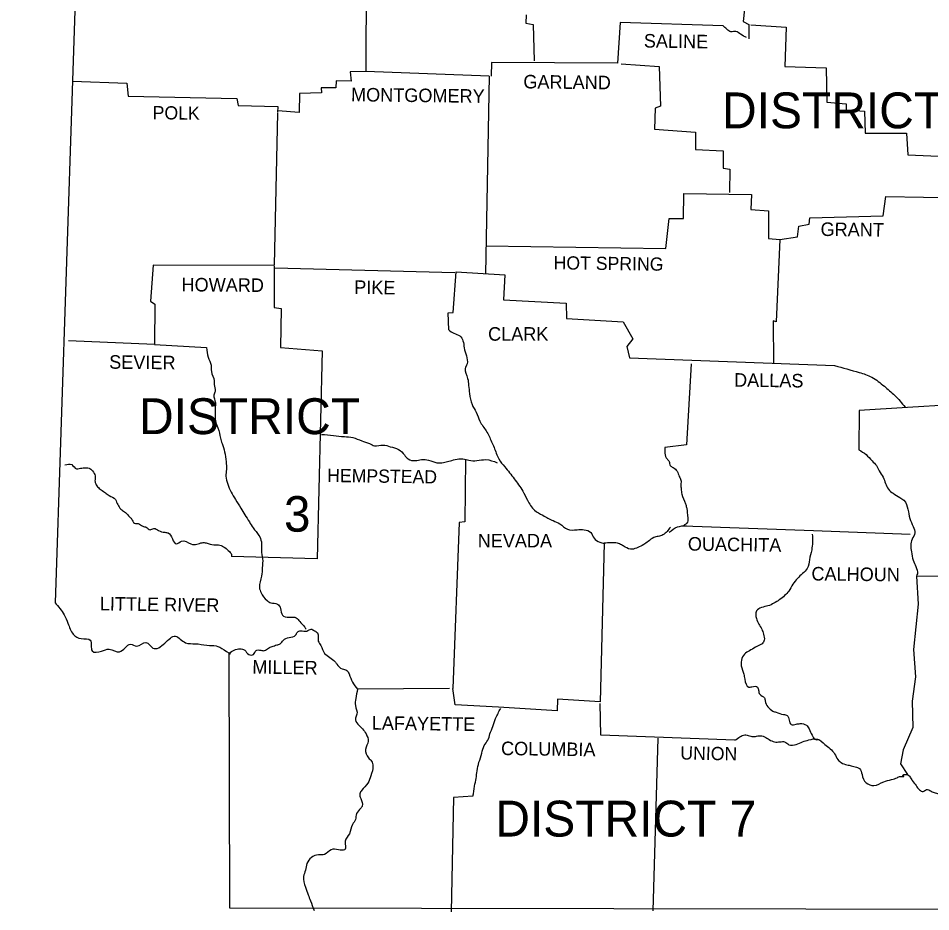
# Model space of a CAD drawing. Extents: x 1366406 to 1373462, y 376856 to 381998.
# Drawn here: x 1370309 to 1370599.1, y 380454.3 to 380738.3 of the extents above; entities that cross this region are included whole.
import ezdxf

# ---------------------------------------------------------------- set-up
doc = ezdxf.new("R2010")
doc.units = 0
doc.layers.add('R_Draft', color=7, linetype='Continuous')

msp = doc.modelspace()

# ---------------------------------------------------------------- linework, layer by layer
at = {"layer": 'R_Draft'}
msp.add_line((1370458.66, 380719.9), (1370457.49, 380657.1), dxfattribs=at)
for points in [[(1370308.96, 380990), (1370329.66, 380823.8), (1370320.66, 380552.5)], [(1370473.96, 380806.9), (1370473.56, 380792.5), (1370450.76, 380792.4), (1370447.76, 380789.8), (1370446.06, 380785.8), (1370443.56, 380786), (1370443.46, 380783.7), (1370440.56, 380783.4), (1370440.66, 380781.3), (1370426.16, 380781.7), (1370425.66, 380780.1), (1370419.66, 380779.9), (1370419.46, 380721.54)], [(1370572.86, 380751.2), (1370565.66, 380752), (1370565.96, 380749.3), (1370552.86, 380748.8), (1370552.46, 380744.9), (1370540.16, 380744.2), (1370539.46, 380737.2), (1370541.26, 380736.3), (1370541.26, 380731.7)], [(1370470.46, 380739.4), (1370470.36, 380736.7), (1370472.66, 380736.3), (1370473.06, 380724.7)], [(1370533.06, 380735.9), (1370500.36, 380736.9), (1370499.46, 380724), (1370459.46, 380724.2), (1370459.29, 380719.87)], [(1370541.96, 380736.2), (1370553.16, 380735.5), (1370552.76, 380723), (1370565.86, 380722.5), (1370566.06, 380711.6), (1370572.26, 380711.1), (1370572.26, 380709.2), (1370578.06, 380708.8), (1370578.26, 380701.8), (1370591.46, 380701.8), (1370591.86, 380694.9), (1370604.06, 380694.3), (1370603.96, 380681.3)], [(1370500.66, 380723.8), (1370512.76, 380722.9), (1370513.16, 380710.3), (1370511.46, 380709.7), (1370511.26, 380703), (1370524.36, 380702.1), (1370524.36, 380696.6), (1370533.06, 380696.1), (1370533.16, 380690.6), (1370535.26, 380690.3), (1370535.16, 380682.9)], [(1370419.46, 380721.54), (1370419.46, 380721.4), (1370414.46, 380721.3), (1370414.86, 380718.3), (1370410.06, 380718.4), (1370409.96, 380716.2), (1370405.26, 380716.2), (1370405.36, 380714.6), (1370398.36, 380714.4), (1370398.26, 380708.3), (1370391.46, 380708.9)], [(1370458.66, 380719.9), (1370419.46, 380721.4)], [(1370326.16, 380718.3), (1370343.46, 380717.7), (1370343.86, 380713.5), (1370378.46, 380712.8), (1370378.86, 380710.6), (1370391.46, 380710.2), (1370391.36, 380708.3)], [(1370391.44, 380708.12), (1370390.36, 380659.9)], [(1370457.66, 380665.9), (1370514.86, 380665.1), (1370515.96, 380674.6), (1370520.46, 380674.6), (1370520.56, 380682.6), (1370542.16, 380682.3), (1370541.96, 380677.5), (1370547.56, 380677.1), (1370547.56, 380668.3), (1370551.16, 380668), (1370551.11, 380667.08)], [(1370551.16, 380668), (1370556.76, 380668.8), (1370557.16, 380672.2), (1370560.46, 380672.8), (1370560.66, 380674.8), (1370583.96, 380675.5), (1370584.86, 380681.6), (1370608.76, 380681.2)], [(1370551.16, 380668), (1370549.96, 380641.8), (1370549.06, 380642.1), (1370549.16, 380628.5)], [(1370390.26, 380659.7), (1370351.86, 380659.8), (1370350.96, 380648.4), (1370352.36, 380647.4), (1370352.26, 380634.6), (1370324.96, 380635.8)], [(1370390.36, 380659.7), (1370390.36, 380646.4), (1370392.56, 380646), (1370392.36, 380633.6), (1370405.56, 380632.6), (1370403.96, 380566.5), (1370376.76, 380567.2)], [(1370390.56, 380659), (1370447.76, 380657.5)], [(1370445.86, 380639.2), (1370445.66, 380644.7), (1370447.26, 380644.8), (1370448.26, 380657.7), (1370463.66, 380656.7), (1370463.26, 380648.8), (1370483.16, 380647.7), (1370483.26, 380642.9), (1370501.26, 380641.8), (1370504.36, 380636.4), (1370502.46, 380634), (1370503.36, 380630.3), (1370568.56, 380627.9)], [(1370352.26, 380634.6), (1370368.86, 380633.6)], [(1370522.96, 380628.4), (1370521.46, 380602.7), (1370514.56, 380601.9)], [(1370605.56, 380615.4), (1370591.72, 380614.55)], [(1370591.72, 380614.55), (1370576.36, 380613.6), (1370576.26, 380601.1)], [(1370451.16, 380598.1), (1370450.96, 380578.2), (1370449.16, 380578), (1370447.16, 380525.3)], [(1370520.46, 380577), (1370561.86, 380575.5), (1370592.56, 380574.3)], [(1370495.26, 380571.4), (1370493.96, 380521), (1370480.46, 380521.9), (1370480.36, 380518.2), (1370461.69, 380519.29)], [(1370594.56, 380561), (1370595.12, 380552.1), (1370593.65, 380537.62), (1370594.28, 380529.01), (1370593.24, 380521.25), (1370593.44, 380512.85), (1370590.3, 380505.72), (1370589.46, 380501.31), (1370591.77, 380497.95)], [(1370594.56, 380561), (1370639.76, 380561.1)], [(1370375.96, 380536.4), (1370376.16, 380455.5), (1370742.66, 380454.9)], [(1370446.04, 380525.29), (1370416.86, 380525)], [(1370461.69, 380519.29), (1370447.86, 380520.1), (1370447.16, 380525.3)], [(1370536.86, 380508.8), (1370494.16, 380510.4), (1370493.96, 380520.5)], [(1370512.36, 380509.5), (1370510.76, 380454.6)], [(1370453.56, 380491), (1370447.36, 380490.6), (1370446.66, 380454.3)]]:
    msp.add_lwpolyline(points, dxfattribs=at)
for points in [[(1370540.56, 380732.2), (1370538.66, 380733.2), (1370537.16, 380734.1), (1370535.56, 380734), (1370534.26, 380734.8), (1370533.06, 380735.9)], [(1370445.86, 380639.2), (1370447.46, 380638.2), (1370449.36, 380637.3), (1370450.36, 380635.8), (1370450.76, 380633.5), (1370451.46, 380631), (1370451.66, 380628.4), (1370451.06, 380627), (1370451.86, 380623.8), (1370452.16, 380621.6), (1370452.46, 380619), (1370453.26, 380615.5), (1370454.56, 380613.1), (1370455.76, 380610.2), (1370457.76, 380607.1), (1370459.46, 380603.7), (1370460.26, 380601.9), (1370461.76, 380598.2), (1370463.66, 380595.7), (1370466.66, 380591.9), (1370469.36, 380588), (1370470.86, 380585.1), (1370473.16, 380581.9), (1370475.76, 380580.3), (1370479.06, 380578.6), (1370481.16, 380577.6), (1370483.56, 380575.9), (1370486.66, 380575.7), (1370488.96, 380575.7), (1370491.06, 380574.8), (1370492.06, 380573), (1370493.86, 380571.8), (1370495.26, 380571.4)], [(1370368.86, 380633.6), (1370369.36, 380630.6), (1370370.26, 380628), (1370370.36, 380626), (1370371.26, 380623), (1370371.26, 380621.9), (1370371.56, 380619.7), (1370371.16, 380618.5), (1370371.66, 380616.1), (1370371.56, 380614.3), (1370371.56, 380612.8), (1370371.66, 380610.3), (1370372.46, 380608.1), (1370373.26, 380604.8), (1370373.76, 380603.1), (1370374.56, 380600.5), (1370375.06, 380597.3), (1370375.16, 380594.9), (1370374.96, 380592.7), (1370375.56, 380590.2), (1370376.66, 380587.7), (1370378.06, 380585.3), (1370379.76, 380582.6), (1370380.96, 380580.5), (1370382.46, 380578.2), (1370383.66, 380576.3), (1370385.46, 380573.9), (1370386.26, 380571.9), (1370386.26, 380569.1), (1370386.66, 380566.5), (1370386.56, 380563.6), (1370386.36, 380561), (1370385.66, 380557.4), (1370386.16, 380555.7), (1370388.06, 380553.2), (1370389.26, 380552.5), (1370391.36, 380552.1), (1370392.36, 380550.7), (1370392.96, 380548.6), (1370395.06, 380547.9), (1370397.36, 380547.7), (1370398.46, 380546.5), (1370399.96, 380544.9), (1370400.46, 380544.1)], [(1370568.56, 380627.9), (1370576.36, 380625.7), (1370580.36, 380624.2), (1370584.36, 380621.3), (1370587.66, 380618.4), (1370590.96, 380614.7)], [(1370405.36, 380606), (1370409.16, 380605.7), (1370412.66, 380605.3), (1370415.36, 380605), (1370418.16, 380604), (1370420.66, 380603.1), (1370422.26, 380602.4), (1370424.96, 380602.6), (1370427.26, 380602.1), (1370429.86, 380601.2), (1370431.76, 380599.5), (1370432.96, 380598.2), (1370435.26, 380597.7), (1370437.16, 380598), (1370439.46, 380597.8), (1370442.06, 380597), (1370444.16, 380597.1), (1370445.86, 380597.5), (1370447.86, 380598), (1370450.36, 380598.2), (1370452.26, 380597.8), (1370454.76, 380597.7), (1370457.66, 380598), (1370461.26, 380597)], [(1370514.56, 380601.9), (1370514.56, 380600), (1370515.26, 380598.2), (1370515.96, 380597.4), (1370516.26, 380596.1), (1370517.16, 380595.5), (1370518.46, 380594.3), (1370519.16, 380592.6), (1370519.66, 380591.5), (1370519.66, 380590.1), (1370519.76, 380588.7), (1370519.96, 380587), (1370521.16, 380584), (1370521.46, 380582.8), (1370521.66, 380581.8), (1370521.76, 380580.1), (1370521.76, 380578.1), (1370520.46, 380577)], [(1370576.26, 380601.1), (1370578.56, 380599.6), (1370580.46, 380597.6), (1370581.86, 380596.1), (1370582.76, 380594.4), (1370583.96, 380592.4), (1370585.66, 380588.6), (1370587.16, 380587.3), (1370589.26, 380586), (1370590.56, 380585.1), (1370591.86, 380582.2), (1370592.46, 380579.3), (1370593.56, 380576.7), (1370594.06, 380574.7), (1370593.16, 380572.7), (1370592.96, 380568.7), (1370593.56, 380566), (1370594.36, 380564), (1370594.86, 380561.7), (1370594.56, 380561)], [(1370323.76, 380596.3), (1370325.96, 380596.4), (1370327.46, 380595.1), (1370328.36, 380595.2), (1370329.96, 380595.4), (1370331.46, 380595.3), (1370332.56, 380594.4), (1370333.46, 380592.8), (1370333.36, 380591.3), (1370333.46, 380590.7), (1370334.16, 380589.4), (1370335.36, 380588.4), (1370336.66, 380587.4), (1370337.86, 380586.6), (1370339.86, 380585.3), (1370340.06, 380584.9), (1370340.86, 380583.3), (1370341.86, 380582), (1370343.06, 380581.2), (1370344.36, 380579.8), (1370344.96, 380579.2), (1370345.96, 380577.8), (1370347.06, 380577.7), (1370348.56, 380576.8), (1370349.66, 380576.5), (1370350.86, 380575.7), (1370352.06, 380576.1), (1370353.56, 380575.5), (1370355.56, 380574.9), (1370356.66, 380574.7), (1370357.96, 380572.8), (1370359.26, 380571.2), (1370360.86, 380572.1), (1370363.86, 380571.2), (1370365.76, 380571.1), (1370367.46, 380571.6), (1370368.76, 380571.5), (1370371.16, 380570.9), (1370372.66, 380570.9), (1370374.26, 380570.3), (1370375.76, 380569.1), (1370376.76, 380567.8), (1370376.76, 380567.2)], [(1370516.36, 380576.5), (1370515.26, 380575.2), (1370513.96, 380574.1), (1370512.46, 380573.6), (1370511.06, 380573.2), (1370509.26, 380572), (1370507.86, 380571), (1370505.96, 380570.1), (1370504.16, 380569.5), (1370501.96, 380570.2), (1370500.76, 380570.9), (1370499.46, 380571.4), (1370495.26, 380571.4)], [(1370515.96, 380574.9), (1370518.56, 380576.6), (1370521.46, 380577)], [(1370561.46, 380574.3), (1370561.26, 380569.3), (1370560.56, 380566.2), (1370559.86, 380563.4), (1370558.36, 380561.8), (1370556.76, 380560.2), (1370555.26, 380558.4), (1370553.96, 380556.2), (1370552.66, 380554.8), (1370550.96, 380553.4), (1370549.26, 380552.4), (1370547.36, 380551.5), (1370545.26, 380551), (1370543.76, 380549.9), (1370543.66, 380547.5), (1370545.36, 380544.1), (1370545.96, 380542.5), (1370546.16, 380540.6), (1370545.46, 380539.5), (1370543.86, 380538.6), (1370541.96, 380537.5), (1370540.26, 380536.5), (1370539.06, 380534.8), (1370538.86, 380532.5), (1370539.66, 380529.8), (1370539.96, 380528.2), (1370541.26, 380525.7), (1370542.26, 380525.8), (1370544.06, 380525.7), (1370544.26, 380525.2), (1370544.36, 380524.7), (1370544.76, 380523.4), (1370546.26, 380522.3), (1370546.46, 380521.3), (1370547.36, 380519.4), (1370548.86, 380518.1), (1370549.96, 380517.7), (1370552.26, 380517), (1370553.46, 380516.7), (1370554.76, 380513.8), (1370556.36, 380513.9), (1370557.56, 380514.1), (1370559.56, 380513.6), (1370560.46, 380512.4), (1370561.36, 380510.4), (1370562.56, 380509), (1370563.36, 380509)], [(1370320.66, 380552.5), (1370323.56, 380548.7), (1370324.76, 380546), (1370326.46, 380542.5), (1370328.96, 380541.1), (1370331.86, 380540.6), (1370332.46, 380537.2), (1370335.46, 380537.1), (1370337.86, 380537.8), (1370341.16, 380536.9), (1370344.66, 380539.3), (1370346.66, 380538.7), (1370349.56, 380539.9), (1370351.76, 380538.1), (1370355.56, 380539.7), (1370358.96, 380541.9), (1370362.16, 380539.8), (1370365.26, 380539.5), (1370368.96, 380539), (1370371.86, 380538.8), (1370374.46, 380537.5), (1370376.36, 380536.2), (1370375.96, 380536.4)], [(1370375.96, 380536.4), (1370379.46, 380537.9), (1370380.96, 380537.4), (1370382.26, 380536.1), (1370383.76, 380536.1), (1370384.56, 380537.3), (1370386.06, 380537.4), (1370387.26, 380537.3), (1370388.56, 380538.1), (1370389.66, 380538.6), (1370391.16, 380539.1), (1370392.26, 380539.5), (1370393.26, 380540.6), (1370395.06, 380541.5), (1370397.16, 380542.2), (1370397.76, 380543.2), (1370398.76, 380543.6), (1370400.76, 380543.5), (1370402.06, 380544.1), (1370403.16, 380543.6), (1370404.16, 380542.9), (1370404.36, 380540.3), (1370405.16, 380538.9), (1370406.36, 380536.4), (1370408.06, 380535.1), (1370409.66, 380533.8), (1370410.26, 380533), (1370411.96, 380531.5), (1370413.46, 380531), (1370414.16, 380529.9), (1370415.26, 380527.3), (1370416.86, 380525)], [(1370416.86, 380525), (1370416.26, 380522.1), (1370416.16, 380519.8), (1370416.66, 380517.1), (1370416.16, 380515.8), (1370416.96, 380513.9), (1370418.46, 380512.4), (1370419.56, 380510.8), (1370420.26, 380508.5), (1370419.36, 380505.9), (1370420.36, 380503.2), (1370421.26, 380502.2), (1370421.76, 380500.6), (1370421.06, 380497.5), (1370420.16, 380495.2), (1370418.16, 380492.9), (1370417.56, 380491.8), (1370417.86, 380490.3), (1370418.36, 380487.9), (1370417.86, 380487.2), (1370416.56, 380485.5), (1370416.16, 380483.6), (1370415.26, 380482), (1370414.26, 380479.1), (1370412.96, 380476.7), (1370412.76, 380474), (1370410.76, 380474), (1370408.46, 380474), (1370406.36, 380472.5), (1370404.46, 380472.4), (1370402.16, 380471.5), (1370400.76, 380469.6), (1370400.26, 380467.5), (1370399.66, 380465.5), (1370400.26, 380462.1), (1370401.16, 380459.7), (1370401.86, 380457.8), (1370403.06, 380454.7)], [(1370453.56, 380491), (1370454.06, 380494.2), (1370454.56, 380496.7), (1370454.86, 380499.1), (1370455.46, 380501.8), (1370456.36, 380504.7), (1370457.16, 380507.1), (1370458.26, 380508.8), (1370458.96, 380510.8), (1370459.86, 380513.2), (1370460.76, 380515.7), (1370462.36, 380518.9)], [(1370536.86, 380508.8), (1370538.46, 380509.9), (1370539.96, 380510.5), (1370541.46, 380510.2), (1370543.06, 380510), (1370544.46, 380510.2), (1370546.26, 380509.9), (1370547.76, 380509), (1370549.46, 380508.3), (1370551.16, 380508.3), (1370552.66, 380508.3), (1370553.96, 380507.4), (1370556.36, 380507.5), (1370558.36, 380508.3), (1370560.36, 380508.9), (1370563.06, 380509.2), (1370565.46, 380507.5), (1370567.16, 380506.1), (1370568.56, 380504.5), (1370569.56, 380502.7), (1370570.66, 380501.7), (1370572.46, 380501), (1370573.86, 380500.7), (1370575.56, 380500.2), (1370576.46, 380499.8), (1370577.26, 380497.9), (1370578.56, 380495.3), (1370581.06, 380494.4), (1370584.16, 380495.6), (1370586.66, 380496.3), (1370588.46, 380496.9), (1370589.56, 380497.3), (1370590.56, 380497.4), (1370590.26, 380497.6), (1370591.46, 380497.9), (1370592.56, 380497.1), (1370593.26, 380496), (1370594.46, 380494.4), (1370595.56, 380493), (1370596.66, 380492.5), (1370597.76, 380493.1), (1370599.26, 380492.6), (1370600.56, 380492.1), (1370602.06, 380491.7), (1370603.36, 380491.6), (1370605.06, 380491.2), (1370606.36, 380490.5), (1370607.56, 380489.8), (1370608.76, 380488.5), (1370609.96, 380486.5), (1370610.36, 380484.9), (1370611.76, 380483.3), (1370613.06, 380483.3), (1370614.96, 380480.7), (1370615.66, 380479.7), (1370617.16, 380477.9), (1370618.26, 380477.9), (1370620.36, 380477.5)]]:
    msp.add_spline(points, degree=3, dxfattribs=at)

# ---------------------------------------------------------------- texts
for s, height, rotation, p in [('SALINE', 4.301, 359.1491, (1370507.86, 380729)), ('GARLAND', 4.301, 359.3658, (1370469.56, 380716)), ('MONTGOMERY', 4.301, 359.2944, (1370414.76, 380711.9)), ('POLK', 4.199, 359.2152, (1370351.66, 380706.2)), ('GRANT', 4.301, 359.4032, (1370564.06, 380669.1)), ('HOT SPRING', 4.201, 359.2216, (1370479.16, 380658.5)), ('HOWARD', 4.301, 359.5145, (1370360.86, 380651.5)), ('PIKE', 4.299, 359.0452, (1370415.76, 380650.7)), ('SEVIER', 4.301, 359.4271, (1370337.86, 380626.9)), ('DALLAS', 4.3, 359.2462, (1370536.56, 380621.2)), ('HEMPSTEAD', 4.199, 359.1885, (1370407.16, 380590.9)), ('OUACHITA', 4.301, 359.2043, (1370521.86, 380569.1)), ('CALHOUN', 4.301, 359.3634, (1370561.16, 380559.6)), ('LITTLE RIVER', 4.3007, 359.1697, (1370334.86, 380550.1)), ('MILLER', 4.3, 359.1319, (1370383.36, 380530)), ('LAFAYETTE', 4.299, 359.1839, (1370421.36, 380512.2)), ('COLUMBIA', 4.3, 359.2125, (1370462.46, 380504.1)), ('UNION', 4.201, 358.9584, (1370519.46, 380502.7))]:
    msp.add_text(s, height=height, rotation=rotation, dxfattribs=at).set_placement(p)
for s, height, p in [('DISTRICT 6', 11.4, (1370532.76, 380703.3)), ('CLARK', 4.3, (1370458.36, 380635.8)), ('DISTRICT', 11.4, (1370347.36, 380606.1)), ('3', 11.3, (1370393.46, 380575.1)), ('NEVADA', 4.3, (1370455.06, 380570.1)), ('DISTRICT 7', 11.4, (1370460.66, 380478.2))]:
    msp.add_text(s, height=height, dxfattribs=at).set_placement(p)

doc.saveas('drawing.dxf')
